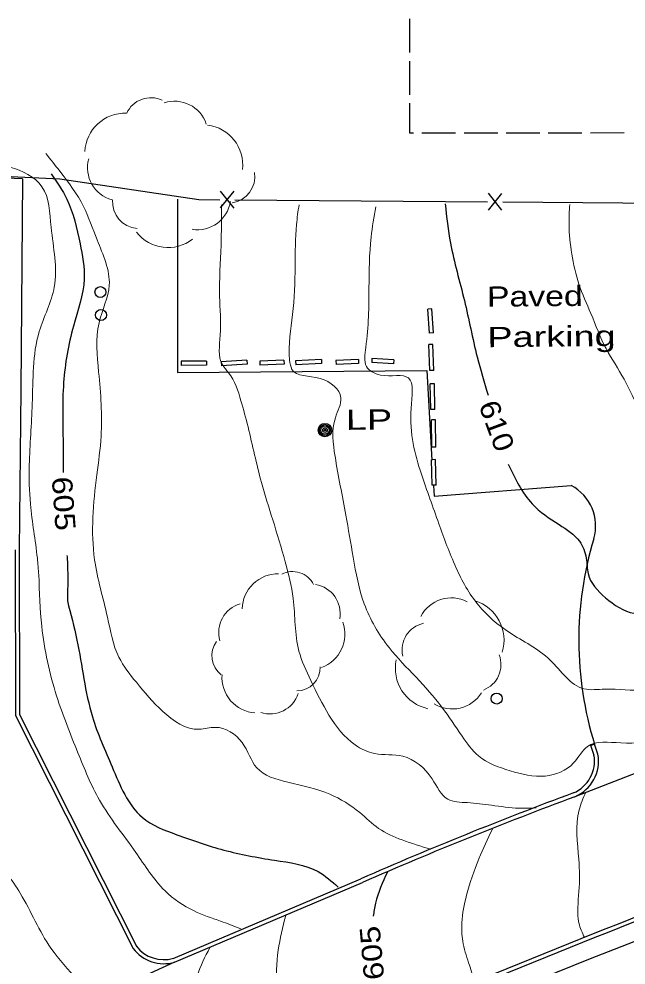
# Model space of a CAD drawing. Extents: x 2361708 to 2370558, y 6977955 to 6991887.
# Drawn here: x 2369865.2 to 2370009.4, y 6991300.2 to 6991524.8 of the extents above; entities that cross this region are included whole.
import ezdxf
from ezdxf.enums import TextEntityAlignment as Align

# ---------------------------------------------------------------- set-up
doc = ezdxf.new("R2010")
doc.units = 0
doc.header["$LTSCALE"] = 1.9
for name, color, linetype, lineweight in [('12', 7, 'Continuous', 25), ('17', 7, 'Continuous', 25), ('2', 7, 'Continuous', 25), ('20', 7, 'Continuous', 25), ('23', 7, 'Continuous', 25), ('29', 7, 'Continuous', 13), ('31', 7, 'Continuous', 13), ('35', 7, 'Continuous', 13), ('4', 7, 'Continuous', 25)]:
    doc.layers.add(name, color=color, linetype=linetype, lineweight=lineweight)

msp = doc.modelspace()

# ---------------------------------------------------------------- linework, layer by layer
at = {"layer": '12'}
for p, q in [((2369957.942, 6991524.809), (2369957.948, 6991516.808)), ((2369957.947, 6991514.808), (2369957.963, 6991506.808)), ((2369970.92, 6991497.761), (2369978.92, 6991497.777)), ((2369980.92, 6991497.776), (2369988.92, 6991497.792)), ((2369990.92, 6991497.791), (2369998.92, 6991497.807)), ((2370000.92, 6991497.806), (2370008.921, 6991497.822)), ((2369960.919, 6991497.746), (2369968.919, 6991497.762))]:
    msp.add_line(p, q, dxfattribs=at)
msp.add_lwpolyline([(2369957.962, 6991504.808), (2369957.979, 6991497.748), (2369958.919, 6991497.747)], dxfattribs=at)
at = {"layer": '17'}
for p, q in [((2369913.087, 6991479.93), (2369916.319, 6991483.9)), ((2369916.287, 6991479.9), (2369913.118, 6991483.93)), ((2369976.684, 6991479.425), (2369979.917, 6991483.396)), ((2369979.885, 6991479.396), (2369976.716, 6991483.425)), ((2369916.498, 6991481.872), (2369976.496, 6991481.393))]:
    msp.add_line(p, q, dxfattribs=at)
for points in [[(2369853.288, 6991487.88), (2369874.909, 6991486.826), (2369907.927, 6991481.94), (2369912.898, 6991481.898)], [(2369980.096, 6991481.367), (2370008.6, 6991481.139), (2370040.095, 6991480.758)]]:
    msp.add_lwpolyline(points, dxfattribs=at)
at = {"layer": '2'}
for p, q in [((2369866.058, 6991486.862), (2369808.795, 6991488.957)), ((2369963.297, 6991456.016), (2369962.337, 6991455.947)), ((2369962.731, 6991450.221), (2369962.337, 6991455.947)), ((2369963.691, 6991450.29), (2369963.297, 6991456.016)), ((2369963.691, 6991450.29), (2369962.731, 6991450.221)), ((2369963.517, 6991447.528), (2369962.557, 6991447.489)), ((2369962.786, 6991441.341), (2369962.557, 6991447.489)), ((2369963.746, 6991441.38), (2369963.517, 6991447.528)), ((2369937.03, 6991443.955), (2369930.903, 6991443.637)), ((2369937.03, 6991443.955), (2369937.079, 6991442.996)), ((2369945.81, 6991443.989), (2369940.502, 6991443.749)), ((2369945.81, 6991443.989), (2369945.849, 6991443.03)), ((2369949.048, 6991444.24), (2369948.987, 6991443.28)), ((2369954.241, 6991443.889), (2369949.048, 6991444.24)), ((2369954.241, 6991443.889), (2369954.181, 6991442.929)), ((2369903.722, 6991443.539), (2369903.721, 6991442.579)), ((2369909.721, 6991442.596), (2369903.721, 6991442.579)), ((2369909.722, 6991443.556), (2369903.722, 6991443.539)), ((2369909.722, 6991443.556), (2369909.721, 6991442.596)), ((2369919.37, 6991443.827), (2369913.274, 6991443.44)), ((2369913.274, 6991443.44), (2369913.333, 6991442.48)), ((2369919.429, 6991442.868), (2369913.333, 6991442.48)), ((2369919.37, 6991443.827), (2369919.429, 6991442.868)), ((2369928.151, 6991443.811), (2369922.393, 6991443.606)), ((2369922.393, 6991443.606), (2369922.422, 6991442.646)), ((2369928.18, 6991442.851), (2369922.422, 6991442.646)), ((2369928.151, 6991443.811), (2369928.18, 6991442.851)), ((2369930.903, 6991443.637), (2369930.952, 6991442.678)), ((2369937.079, 6991442.996), (2369930.952, 6991442.678)), ((2369940.502, 6991443.749), (2369940.541, 6991442.789)), ((2369945.849, 6991443.03), (2369940.541, 6991442.789)), ((2369954.181, 6991442.929), (2369948.987, 6991443.28)), ((2369963.746, 6991441.38), (2369962.786, 6991441.341)), ((2369963.866, 6991438.171), (2369962.906, 6991438.152)), ((2369963.034, 6991432.102), (2369962.906, 6991438.152)), ((2369963.994, 6991432.122), (2369963.866, 6991438.171)), ((2369963.994, 6991432.122), (2369963.034, 6991432.102)), ((2369964.117, 6991429.653), (2369963.158, 6991429.643)), ((2369963.25, 6991423.144), (2369963.158, 6991429.643)), ((2369964.21, 6991423.153), (2369964.117, 6991429.653)), ((2369964.21, 6991423.153), (2369963.25, 6991423.144)), ((2369964.148, 6991420.193), (2369963.188, 6991420.174)), ((2369963.316, 6991414.124), (2369963.188, 6991420.174)), ((2369964.275, 6991414.144), (2369964.148, 6991420.193)), ((2369964.275, 6991414.144), (2369963.316, 6991414.124)), ((2370036.897, 6991355.492), (2369997.23, 6991340.184)), ((2370000.996, 6991352.31), (2370001.861, 6991352.728)), ((2370001.808, 6991349.948), (2370000.996, 6991352.31)), ((2370002.715, 6991350.256), (2370001.902, 6991352.619)), ((2369901.801, 6991301.813), (2369946.424, 6991320.719)), ((2369902.18, 6991300.927), (2369946.802, 6991319.833)), ((2369902.18, 6991300.927), (2369838.813, 6991271.902))]:
    msp.add_line(p, q, dxfattribs=at)
for points in [[(2369866.058, 6991486.862), (2369865.705, 6991436.746), (2369865.266, 6991398.81)], [(2369902.856, 6991481.992), (2369902.867, 6991440.89), (2369962.056, 6991441.384), (2369963.289, 6991420.085)], [(2369963.636, 6991414.027), (2369963.78, 6991411.549), (2369996.358, 6991414.029)], [(2369864.306, 6991398.821), (2369864.411, 6991359.49), (2369892.348, 6991304.154)], [(2369865.266, 6991398.82), (2369865.368, 6991359.719), (2369893.205, 6991304.582)]]:
    msp.add_lwpolyline(points, dxfattribs=at)
for centre, radius, start, end in [((2369991.37, 6991404.454), 10.796, 343.61951, 62.48345), ((2370081.269, 6991377.298), 83.115, 163.13641, 197.27324), ((2370813.573, 6989271.904), 2191.678, 107.28377, 112.57137), ((2370813.573, 6989271.904), 2190.718, 107.28377, 112.57137), ((2369993.668, 6991348.652), 8.228, 292.81603, 10.05246), ((2369993.668, 6991348.652), 9.188, 292.81603, 10.05246), ((2370334.296, 6990432.297), 969.397, 110.36813, 113.58587), ((2370334.296, 6990432.297), 968.437, 110.36813, 113.58587), ((2369899.581, 6991309.597), 8.092, 216.97058, 286.68712), ((2369899.581, 6991309.597), 9.052, 216.97058, 286.68712)]:
    msp.add_arc(centre, radius, start, end, dxfattribs=at)
at = {"layer": '20'}
for radius in [1.6, 1.3, 1, 0.539, 0.192]:
    msp.add_circle((2369937.879, 6991427.213), radius, dxfattribs=at)
at = {"layer": '23'}
for centre in [(2369884.565, 6991459.977), (2369884.697, 6991454.518), (2369978.668, 6991363.488)]:
    msp.add_circle(centre, 1.3, dxfattribs=at)
at = {"layer": '29'}
for centre, radius, start, end in [((2369896.558, 6991499.777), 6.333, 65.3039, 155.3039), ((2369902.184, 6991497.36), 7.925, 18.38103, 108.38103), ((2369890.387, 6991492.937), 9.505, 87.8123, 177.8123), ((2369908.842, 6991490.162), 9.505, 353.17589, 83.17589), ((2369889.426, 6991489.513), 7.925, 164.81071, 254.81071), ((2369914.909, 6991487.421), 6.333, 278.40267, 8.40267), ((2369893.771, 6991481.394), 6.333, 175.64602, 265.64602), ((2369907.599, 6991482.697), 7.925, 260.99082, 350.99082), ((2369900.595, 6991480.039), 9.505, 218.04053, 308.04053), ((2369926.7, 6991384.612), 8.463, 88.73339, 178.73339), ((2369930.173, 6991387.999), 5.639, 26.99447, 116.99447), ((2369934.438, 6991383.633), 7.056, 350.07629, 80.07629), ((2369919.717, 6991379.181), 7.056, 106.12972, 196.12972), ((2369967.893, 6991379.235), 8.154, 62.57132, 152.57132), ((2369970.635, 6991377.346), 9.781, 342.99894, 72.99894), ((2369934.156, 6991378.775), 8.463, 289.87232, 19.87232), ((2369962.701, 6991374.993), 6.517, 102.50698, 192.50698), ((2369916.657, 6991373.647), 5.639, 143.11175, 233.11175), ((2369964.39, 6991370.646), 9.781, 167.89082, 257.89082), ((2369973.17, 6991371.572), 6.517, 290.93892, 20.93892), ((2369931.133, 6991370.924), 5.639, 270.83706, 0.83706), ((2369921.891, 6991368.504), 8.463, 175.78354, 265.78354), ((2369924.825, 6991366.888), 7.056, 251.8808, 341.8808), ((2369968.131, 6991369.157), 8.154, 238.06256, 328.06256)]:
    msp.add_arc(centre, radius, start, end, dxfattribs=at)
at = {"layer": '31', "lineweight": 25}
for points in [[(2369872.877, 6991488.027), (2369876.585, 6991482.042), (2369879.736, 6991471.452), (2369880.705, 6991463.061), (2369878.152, 6991451.885), (2369875.829, 6991438.513), (2369875.705, 6991423.131), (2369875.702, 6991417.141)], [(2369966.44, 6991480.878), (2369967.698, 6991471.609), (2369970.988, 6991457.939), (2369974.026, 6991444.588), (2369976.622, 6991435.522)], [(2369981.419, 6991419.107), (2369987.109, 6991409.681), (2369993.476, 6991404.791), (2369998.303, 6991400.817), (2369999.932, 6991396.832), (2370000.367, 6991393.146), (2370004.491, 6991387.425), (2370011.267, 6991383.729), (2370018.026, 6991383.824), (2370025.532, 6991383.235), (2370032.357, 6991379.64), (2370037.595, 6991373.549), (2370039.513, 6991369.587), (2370044.541, 6991367.705), (2370053.215, 6991368.378), (2370060.41, 6991370.007), (2370070.68, 6991371.044), (2370080.17, 6991372.235)], [(2369876.61, 6991397.448), (2369876.656, 6991396.849), (2369876.712, 6991386.669)], [(2369876.712, 6991386.669), (2369879.001, 6991377.37), (2369882.665, 6991359.114), (2369887.358, 6991347.238), (2369894.482, 6991335.295), (2369902.682, 6991331.163), (2369913.877, 6991327.53), (2369925.931, 6991325.104), (2369936.257, 6991322.402), (2369941.042, 6991318.748)], [(2369952.719, 6991322.269), (2369949.88, 6991314.881), (2369949.359, 6991311.817)]]:
    msp.add_spline(points, degree=3, dxfattribs=at)
at = {"layer": '35'}
for points in [[(2369854.704, 6991492.575), (2369858.591, 6991490.671), (2369863.022, 6991489.613), (2369870.687, 6991484.966), (2369872.868, 6991475.356), (2369873.613, 6991461.163), (2369870.034, 6991450.598), (2369868.387, 6991433.452), (2369867.675, 6991418.924), (2369867.943, 6991409.646), (2369869.586, 6991396.801), (2369869.934, 6991392.815)], [(2369871.601, 6991492.885), (2369874.921, 6991488.677), (2369880.552, 6991480.27), (2369883.777, 6991472.38), (2369886.66, 6991461.577), (2369884.235, 6991452.674), (2369884.146, 6991440.982), (2369884.73, 6991425.787), (2369883.708, 6991416.597), (2369883.179, 6991396.441), (2369886.24, 6991382.799), (2369888.95, 6991373.294), (2369893.107, 6991367.334), (2369899.353, 6991360.433), (2369908.034, 6991356.195), (2369911.85, 6991356.652), (2369918.224, 6991353.042), (2369921.692, 6991347.035), (2369929.045, 6991343.605), (2369939.032, 6991340.77), (2369946.144, 6991336.407), (2369950.63, 6991332.67), (2369956.186, 6991329.942), (2369962.988, 6991327.707)], [(2369913.329, 6991480.692), (2369913.201, 6991471.07), (2369912.876, 6991458.977), (2369913.014, 6991449.717), (2369913.531, 6991442.742), (2369915.009, 6991440.826), (2369917.942, 6991434.183), (2369919.612, 6991427.969), (2369922.807, 6991414.779), (2369925.491, 6991405.934), (2369928.437, 6991395.921), (2369930.33, 6991387.239), (2369931.698, 6991374.771), (2369934.526, 6991367.758), (2369938.833, 6991359.569), (2369945.051, 6991352.487), (2369949.661, 6991350.441), (2369956.338, 6991349.775), (2369963.339, 6991344.411), (2369967.025, 6991339.616), (2369971.713, 6991338.771), (2369977.439, 6991338.155), (2369983.986, 6991337.467), (2369988.016, 6991337.546)], [(2369931.73, 6991480.707), (2369931.125, 6991475.991), (2369930.808, 6991466.177), (2369930.198, 6991454.641), (2369929.501, 6991443.834), (2369930.052, 6991441.629), (2369936.743, 6991439.442), (2369941.676, 6991434.889), (2369940.362, 6991430.147), (2369940.289, 6991420.946), (2369942.842, 6991407.009), (2369944.587, 6991397.035), (2369947.212, 6991385.96), (2369953.101, 6991375.595), (2369959.509, 6991368.536), (2369965.627, 6991361.444), (2369970.443, 6991354.559), (2369974.317, 6991349.896), (2369981.831, 6991346.357), (2369990.204, 6991345.097), (2369996.924, 6991348.211), (2370000.237, 6991352.123), (2370008.11, 6991352.958), (2370018.216, 6991353.414), (2370027.002, 6991353.867), (2370030.992, 6991352.815), (2370030.799, 6991350.034), (2370028.132, 6991341.268), (2370027.764, 6991331.624), (2370027.087, 6991323.937), (2370028.359, 6991318.439)], [(2369949.945, 6991480.21), (2369948.844, 6991473.009), (2369948.338, 6991460.994), (2369947.573, 6991446.846), (2369947.736, 6991442.308), (2369951.066, 6991440.279), (2369957.723, 6991439.582), (2369958.351, 6991432.388), (2369960.79, 6991416.761), (2369964.943, 6991404.99), (2369968.971, 6991394.627), (2369974.337, 6991385.638), (2369981.699, 6991379.158), (2369991.352, 6991372.609), (2369999.377, 6991365.785), (2370004.388, 6991365.733), (2370013.96, 6991365.494), (2370024.037, 6991365.98), (2370029.725, 6991363.054), (2370034.488, 6991361.599), (2370039.219, 6991359.484), (2370042.694, 6991358.957)], [(2370260.421, 6991448.654), (2370259.183, 6991444.152), (2370258.707, 6991439.617), (2370250.597, 6991434.33), (2370243.809, 6991429.825), (2370237.177, 6991423.731), (2370222.118, 6991419.328), (2370206.466, 6991417.399), (2370194.67, 6991412.686), (2370182.486, 6991409.96), (2370167.241, 6991406.115), (2370150.28, 6991401.933), (2370136.177, 6991397.999), (2370126.561, 6991394.387), (2370114.118, 6991392.569), (2370102.405, 6991393.847), (2370089.095, 6991394.81), (2370075.803, 6991393.904), (2370066.334, 6991398.034), (2370055.828, 6991402.674), (2370046.478, 6991404.765), (2370039.553, 6991408.46), (2370031.59, 6991411.914), (2370023.691, 6991419.089), (2370018.494, 6991424.02), (2370012.811, 6991431.636), (2370008.918, 6991439.289), (2370004.639, 6991446.549), (2370001.019, 6991454.895), (2369998.192, 6991461.859), (2369996.504, 6991469.003), (2369995.847, 6991476.057), (2369996.002, 6991480.749)], [(2369845.529, 6991416.293), (2369845.206, 6991400.79), (2369845.424, 6991383.13), (2369846.561, 6991365.641), (2369849.728, 6991351.22), (2369853.419, 6991340.695), (2369859.222, 6991326.739), (2369865.532, 6991317.249), (2369872.827, 6991304.208), (2369879.081, 6991296.517), (2369882.084, 6991290.855), (2369881.822, 6991283.793), (2369880.686, 6991274.921), (2369881.003, 6991266.844), (2369882.57, 6991260.898), (2369883.572, 6991257.578)], [(2369869.934, 6991392.815), (2369870.62, 6991380.63), (2369874.167, 6991364.114), (2369879.216, 6991350.601), (2369884.353, 6991339.379), (2369892.952, 6991326.96), (2369899.919, 6991317.836), (2369906.795, 6991313.062), (2369913.078, 6991310.651), (2369917.875, 6991308.857)], [(2369999.811, 6991341.258), (2369998.221, 6991337.043), (2369998.162, 6991325.322), (2369998.204, 6991317.712), (2369998.196, 6991310.211), (2369999.499, 6991306.754)], [(2369977.653, 6991332.447), (2369974.43, 6991325.476), (2369971.522, 6991316.788), (2369970.374, 6991310.276), (2369970.616, 6991305.919), (2369971.995, 6991300.741), (2369973.405, 6991296.545)], [(2369928.556, 6991311.988), (2369926.784, 6991303.772), (2369926.464, 6991294.338), (2369927.727, 6991286.659), (2369929.749, 6991281.208), (2369931.443, 6991278.634)], [(2369910.527, 6991304.367), (2369907.531, 6991297.698), (2369906.116, 6991290.834), (2369905.762, 6991280.82), (2369904.863, 6991274.351), (2369905.089, 6991270.593), (2369906.059, 6991267.363)]]:
    msp.add_spline(points, degree=3, dxfattribs=at)
at = {"layer": '4'}
msp.add_lwpolyline([(2370194.468, 6991368.803), (2370155.17, 6991356.828), (2370116.36, 6991344.018), (2370077.756, 6991330.54), (2370039.058, 6991316.541), (2370000.857, 6991301.706), (2369976.171, 6991291.731)], dxfattribs=at)

# ---------------------------------------------------------------- texts
at = {"layer": '2'}
for s, width, p in [('Paved', 1.25, (2369976.373, 6991456.481)), ('Parking', 1.4, (2369976.464, 6991446.881))]:
    msp.add_text(s, height=4.8, rotation=0.545, dxfattribs=dict(at, width=width)).set_placement(p)
at = {"layer": '20', "width": 1.4}
msp.add_text('  LP', height=4.8, rotation=0.545, dxfattribs=at).set_placement((2369937.879, 6991427.213))
at = {"layer": '31'}
for s, rotation, width, p in [(' 610 ', 290.328, 1.15, (2369976.425, 6991427.391)), (' 605 ', 274.208, 1.2, (2369873.471, 6991409.588)), (' 605 ', 95.09, 1.2, (2369951.416, 6991303.303))]:
    msp.add_text(s, height=4.8, rotation=rotation, dxfattribs=dict(at, width=width)).set_placement(p, align=Align.CENTER)

doc.saveas('drawing.dxf')
